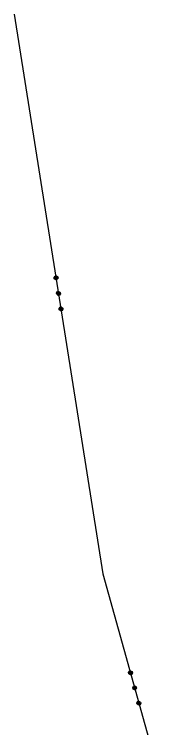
# Model space of a CAD drawing. Extents: x -866402 to -860377, y -1041908 to -1038598.
# Drawn here: x -863832.2 to -863808, y -1039424.4 to -1039311.1 of the extents above; entities that cross this region are included whole.
import ezdxf

# ---------------------------------------------------------------- set-up
doc = ezdxf.new("R2010")
doc.units = 0
doc.layers.add('Vrstva 1', color=7, linetype='Continuous')

msp = doc.modelspace()

# ---------------------------------------------------------------- linework, layer by layer
at = {"layer": 'Vrstva 1'}
for p, q in [((-863832.17, -1039311.1), (-863818.1, -1039399.93)), ((-863825.85, -1039352.9), (-863825.69, -1039352.67)), ((-863825.82, -1039353.09), (-863825.85, -1039352.9)), ((-863825.59, -1039353.26), (-863825.82, -1039353.09)), ((-863825.67, -1039352.77), (-863825.75, -1039352.88)), ((-863825.75, -1039352.88), (-863825.36, -1039352.82)), ((-863825.34, -1039352.92), (-863825.74, -1039352.98)), ((-863825.33, -1039353.01), (-863825.72, -1039353.08)), ((-863825.72, -1039353.08), (-863825.61, -1039353.16)), ((-863825.69, -1039352.67), (-863825.49, -1039352.64)), ((-863825.47, -1039352.73), (-863825.67, -1039352.77)), ((-863825.61, -1039353.16), (-863825.41, -1039353.13)), ((-863825.4, -1039353.23), (-863825.59, -1039353.26)), ((-863825.49, -1039352.64), (-863825.26, -1039352.8)), ((-863825.23, -1039353), (-863825.4, -1039353.23)), ((-863825.36, -1039352.82), (-863825.33, -1039353.01)), ((-863825.26, -1039352.8), (-863825.23, -1039353)), ((-863825.46, -1039355.36), (-863825.3, -1039355.14)), ((-863825.43, -1039355.56), (-863825.46, -1039355.36)), ((-863825.2, -1039355.73), (-863825.43, -1039355.56)), ((-863825.28, -1039355.23), (-863825.36, -1039355.35)), ((-863825.36, -1039355.35), (-863824.97, -1039355.29)), ((-863824.95, -1039355.38), (-863825.35, -1039355.45)), ((-863824.94, -1039355.48), (-863825.33, -1039355.55)), ((-863825.33, -1039355.55), (-863825.22, -1039355.63)), ((-863825.3, -1039355.14), (-863825.1, -1039355.1)), ((-863825.08, -1039355.2), (-863825.28, -1039355.23)), ((-863825.22, -1039355.63), (-863825.02, -1039355.6)), ((-863825, -1039355.7), (-863825.2, -1039355.73)), ((-863825.1, -1039355.1), (-863824.87, -1039355.27)), ((-863824.84, -1039355.47), (-863825, -1039355.7)), ((-863824.97, -1039355.29), (-863824.94, -1039355.48)), ((-863824.87, -1039355.27), (-863824.84, -1039355.47)), ((-863825.07, -1039357.83), (-863824.91, -1039357.6)), ((-863825.04, -1039358.03), (-863825.07, -1039357.83)), ((-863824.81, -1039358.2), (-863825.04, -1039358.03)), ((-863824.89, -1039357.7), (-863824.97, -1039357.82)), ((-863824.97, -1039357.82), (-863824.58, -1039357.76)), ((-863824.56, -1039357.85), (-863824.96, -1039357.92)), ((-863824.55, -1039357.95), (-863824.94, -1039358.02)), ((-863824.94, -1039358.02), (-863824.83, -1039358.1)), ((-863824.91, -1039357.6), (-863824.71, -1039357.57)), ((-863824.69, -1039357.67), (-863824.89, -1039357.7)), ((-863824.83, -1039358.1), (-863824.63, -1039358.07)), ((-863824.71, -1039357.57), (-863824.48, -1039357.74)), ((-863824.45, -1039357.94), (-863824.61, -1039358.17)), ((-863824.58, -1039357.76), (-863824.55, -1039357.95)), ((-863824.48, -1039357.74), (-863824.45, -1039357.94)), ((-863824.61, -1039358.17), (-863824.81, -1039358.2)), ((-863818.1, -1039399.93), (-863807.99, -1039436.39)), ((-863814.06, -1039415.64), (-863813.92, -1039415.39)), ((-863814, -1039415.83), (-863814.06, -1039415.64)), ((-863813.76, -1039415.97), (-863814, -1039415.83)), ((-863813.89, -1039415.49), (-863813.96, -1039415.61)), ((-863813.96, -1039415.61), (-863813.57, -1039415.5)), ((-863813.55, -1039415.6), (-863813.93, -1039415.71)), ((-863813.92, -1039415.39), (-863813.72, -1039415.34)), ((-863813.52, -1039415.7), (-863813.91, -1039415.8)), ((-863813.91, -1039415.8), (-863813.78, -1039415.87)), ((-863813.7, -1039415.44), (-863813.89, -1039415.49)), ((-863813.78, -1039415.87), (-863813.59, -1039415.82)), ((-863813.56, -1039415.92), (-863813.76, -1039415.97)), ((-863813.72, -1039415.34), (-863813.48, -1039415.48)), ((-863813.57, -1039415.5), (-863813.52, -1039415.7)), ((-863813.42, -1039415.67), (-863813.56, -1039415.92)), ((-863813.48, -1039415.48), (-863813.42, -1039415.67)), ((-863813.39, -1039418.05), (-863813.25, -1039417.8)), ((-863813.33, -1039418.24), (-863813.39, -1039418.05)), ((-863813.22, -1039417.9), (-863813.29, -1039418.02)), ((-863813.29, -1039418.02), (-863812.91, -1039417.91)), ((-863812.88, -1039418.01), (-863813.26, -1039418.12)), ((-863813.25, -1039417.8), (-863813.06, -1039417.75)), ((-863812.85, -1039418.11), (-863813.24, -1039418.21)), ((-863813.03, -1039417.84), (-863813.22, -1039417.9)), ((-863813.06, -1039417.75), (-863812.81, -1039417.89)), ((-863812.91, -1039417.91), (-863812.85, -1039418.11)), ((-863812.76, -1039418.08), (-863812.9, -1039418.33)), ((-863812.81, -1039417.89), (-863812.76, -1039418.08)), ((-863813.09, -1039418.38), (-863813.33, -1039418.24)), ((-863813.24, -1039418.21), (-863813.11, -1039418.28)), ((-863813.11, -1039418.28), (-863812.92, -1039418.23)), ((-863812.9, -1039418.33), (-863813.09, -1039418.38)), ((-863812.72, -1039420.46), (-863812.58, -1039420.21)), ((-863812.67, -1039420.65), (-863812.72, -1039420.46)), ((-863812.55, -1039420.31), (-863812.62, -1039420.43)), ((-863812.62, -1039420.43), (-863812.24, -1039420.32)), ((-863812.21, -1039420.42), (-863812.6, -1039420.53)), ((-863812.58, -1039420.21), (-863812.39, -1039420.16)), ((-863812.36, -1039420.25), (-863812.55, -1039420.31)), ((-863812.39, -1039420.16), (-863812.14, -1039420.3)), ((-863812.24, -1039420.32), (-863812.18, -1039420.52)), ((-863812.14, -1039420.3), (-863812.09, -1039420.49)), ((-863812.42, -1039420.79), (-863812.67, -1039420.65)), ((-863812.18, -1039420.52), (-863812.57, -1039420.62)), ((-863812.57, -1039420.62), (-863812.45, -1039420.69)), ((-863812.45, -1039420.69), (-863812.25, -1039420.64)), ((-863812.23, -1039420.73), (-863812.42, -1039420.79)), ((-863812.09, -1039420.49), (-863812.23, -1039420.73))]:
    msp.add_line(p, q, dxfattribs=at)

doc.saveas('drawing.dxf')
